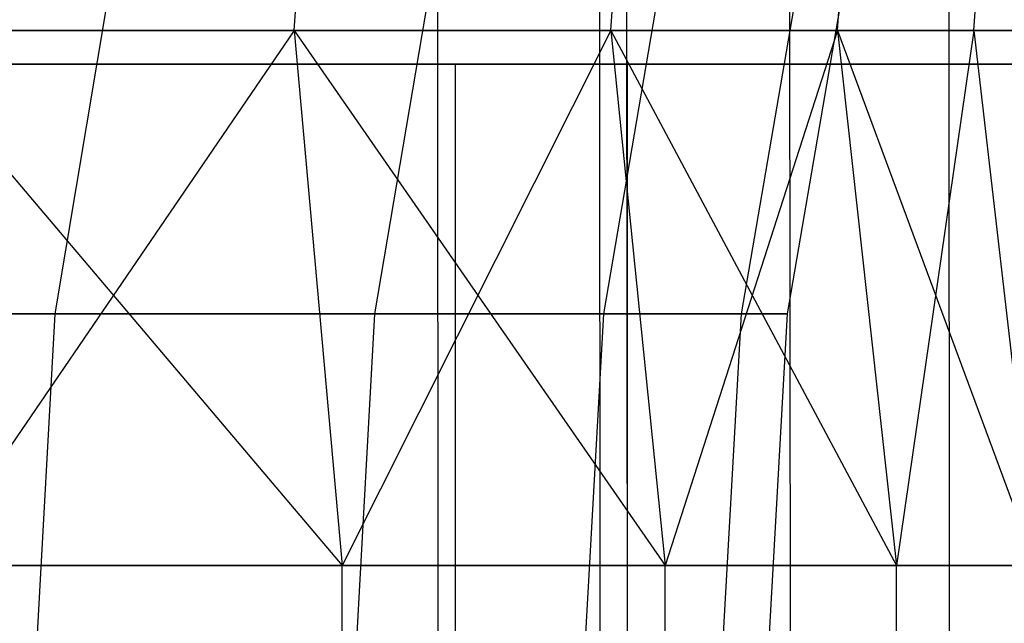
# Model space of a CAD drawing. Extents: x -172 to 172, y -29 to 28.
# Tile 899 of 914: x 157.41 to 162.86, y 1.3 to 4.64. Entities that reach past the tile are written whole.
import ezdxf

# ---------------------------------------------------------------- set-up
doc = ezdxf.new("R2010")
doc.units = 0
doc.header["$LTSCALE"] = 25.4
doc.layers.get('0').update_dxf_attribs({"linetype": 'CONTINUOUS'})

# ---------------------------------------------------------------- blocks, each defined once
blk = doc.blocks.new('RYFLO_AURA_STL')
at = {"color": 0}
for p, q in [((160.6319, -7.3033, -1187.5791), (160.6216, 7.0967, -1187.5826)), ((160.6319, -7.3033, -1187.5791), (160.6216, 7.0967, -1187.5826)), ((160.6319, -7.3033, -1298.9211), (160.6216, 7.0967, -1298.9176)), ((160.6319, -7.3033, -1298.9211), (160.6216, 7.0967, -1298.9176)), ((161.6849, -7.3033, -1190.7156), (161.6744, 7.0967, -1190.7189)), ((161.6849, -7.3033, -1190.7156), (161.6744, 7.0967, -1190.7189)), ((161.6849, -7.3033, -1295.7847), (161.6744, 7.0967, -1295.7814)), ((161.6849, -7.3033, -1295.7847), (161.6744, 7.0967, -1295.7814)), ((159.7246, 6.146, -1187.8936), (159.7336, -6.354, -1187.8904)), ((159.7246, 6.146, -1187.8936), (159.7336, -6.354, -1187.8904)), ((159.7246, 6.146, -1298.6067), (159.7336, -6.354, -1298.6099)), ((159.7246, 6.146, -1298.6067), (159.7336, -6.354, -1298.6099)), ((160.7716, 6.146, -1191.0122), (160.7807, -6.354, -1191.0093)), ((160.7716, 6.146, -1191.0122), (160.7807, -6.354, -1191.0093)), ((160.7716, 6.146, -1295.488), (160.7807, -6.354, -1295.491)), ((160.7716, 6.146, -1295.488), (160.7807, -6.354, -1295.491)), ((162.5542, 6.146, -1196.8557), (162.5634, -6.354, -1196.8531)), ((162.5542, 6.146, -1196.8557), (162.5634, -6.354, -1196.8531)), ((162.5542, 6.146, -1289.6445), (162.5634, -6.354, -1289.6471)), ((162.5542, 6.146, -1289.6445), (162.5634, -6.354, -1289.6471)), ((157.6101, 3.0149, -1207.2766), (158.0863, 5.8599, -1207.168)), ((157.6101, 3.0149, -1207.2766), (158.0863, 5.8599, -1207.168)), ((157.6101, 3.0149, -1279.2236), (158.0863, 5.8599, -1279.3323)), ((157.6101, 3.0149, -1279.2236), (158.0863, 5.8599, -1279.3323)), ((159.3792, 3.0149, -1216.1705), (159.8608, 5.8599, -1216.0887)), ((159.3792, 3.0149, -1216.1705), (159.8608, 5.8599, -1216.0887)), ((159.3792, 3.0149, -1270.3297), (159.8608, 5.8599, -1270.4115)), ((159.3792, 3.0149, -1270.3297), (159.8608, 5.8599, -1270.4115)), ((160.6468, 3.0149, -1225.1495), (161.1322, 5.8599, -1225.0948)), ((160.6468, 3.0149, -1225.1495), (161.1322, 5.8599, -1225.0948)), ((160.6468, 3.0149, -1261.3507), (161.1322, 5.8599, -1261.4054)), ((160.6468, 3.0149, -1261.3507), (161.1322, 5.8599, -1261.4054)), ((161.409, 3.0149, -1234.1855), (161.8967, 5.8599, -1234.1582)), ((161.409, 3.0149, -1234.1855), (161.8967, 5.8599, -1234.1582)), ((161.409, 3.0149, -1252.3147), (161.8967, 5.8599, -1252.342)), ((161.409, 3.0149, -1252.3147), (161.8967, 5.8599, -1252.342)), ((161.6633, 3.0149, -1243.2501), (162.1518, 5.8599, -1243.2501)), ((161.6633, 3.0149, -1243.2501), (162.1518, 5.8599, -1243.2501)), ((158.9326, 4.5828, -1207.3068), (158.9501, 4.8282, -1207.3027)), ((158.9326, 4.5828, -1207.3068), (158.9501, 4.8282, -1207.3027)), ((158.9326, 4.5828, -1279.1935), (158.9501, 4.8282, -1279.1975)), ((158.9326, 4.5828, -1279.1935), (158.9501, 4.8282, -1279.1975)), ((160.6845, 4.5828, -1216.1949), (160.7022, 4.8282, -1216.1919)), ((160.6845, 4.5828, -1216.1949), (160.7022, 4.8282, -1216.1919)), ((160.6845, 4.5828, -1270.3053), (160.7022, 4.8282, -1270.3083)), ((160.6845, 4.5828, -1270.3053), (160.7022, 4.8282, -1270.3083)), ((161.9398, 4.5828, -1225.1667), (161.9576, 4.8282, -1225.1647)), ((161.9398, 4.5828, -1225.1667), (161.9576, 4.8282, -1225.1647)), ((161.9398, 4.5828, -1261.3335), (161.9576, 4.8282, -1261.3356)), ((161.9398, 4.5828, -1261.3335), (161.9576, 4.8282, -1261.3356)), ((162.6945, 4.5828, -1234.1945), (162.7124, 4.8282, -1234.1935)), ((162.6945, 4.5828, -1234.1945), (162.7124, 4.8282, -1234.1935)), ((162.6945, 4.5828, -1252.3058), (162.7124, 4.8282, -1252.3069)), ((162.6945, 4.5828, -1252.3058), (162.7124, 4.8282, -1252.3069)), ((156.6894, 4.5828, -1198.5297), (158.9326, 4.5828, -1207.3068)), ((158.9326, 4.5828, -1279.1935), (156.6894, 4.5828, -1287.9706)), ((156.6894, 4.5828, -1287.9706), (159.1983, 1.6231, -1279.5861)), ((156.6894, 4.5828, -1287.9706), (159.1983, 1.6231, -1279.5861)), ((158.9326, 4.5828, -1279.1935), (156.6894, 4.5828, -1287.9706)), ((156.6894, 4.5828, -1198.5297), (158.9326, 4.5828, -1207.3068)), ((158.9326, 4.5828, -1207.3068), (156.9105, 1.6231, -1198.045)), ((158.9326, 4.5828, -1207.3068), (156.9105, 1.6231, -1198.045)), ((158.9326, 4.5828, -1207.3068), (160.6845, 4.5828, -1216.1949)), ((160.6845, 4.5828, -1270.3053), (158.9326, 4.5828, -1279.1935)), ((158.9326, 4.5828, -1279.1935), (159.1983, 1.6231, -1279.5861)), ((158.9326, 4.5828, -1279.1935), (159.1983, 1.6231, -1279.5861)), ((158.9326, 4.5828, -1279.1935), (160.9852, 1.6231, -1270.6027)), ((158.9326, 4.5828, -1279.1935), (160.9852, 1.6231, -1270.6027)), ((160.6845, 4.5828, -1270.3053), (158.9326, 4.5828, -1279.1935)), ((158.9326, 4.5828, -1207.3068), (160.6845, 4.5828, -1216.1949)), ((158.9326, 4.5828, -1207.3068), (159.1983, 1.6231, -1206.9142)), ((158.9326, 4.5828, -1207.3068), (159.1983, 1.6231, -1206.9142)), ((160.6845, 4.5828, -1216.1949), (159.1983, 1.6231, -1206.9142)), ((160.6845, 4.5828, -1216.1949), (159.1983, 1.6231, -1206.9142)), ((160.6845, 4.5828, -1216.1949), (161.9398, 4.5828, -1225.1667)), ((161.9398, 4.5828, -1261.3335), (160.6845, 4.5828, -1270.3053)), ((160.6845, 4.5828, -1270.3053), (160.9852, 1.6231, -1270.6027)), ((160.6845, 4.5828, -1270.3053), (160.9852, 1.6231, -1270.6027)), ((160.6845, 4.5828, -1270.3053), (162.2656, 1.6231, -1261.5331)), ((160.6845, 4.5828, -1270.3053), (162.2656, 1.6231, -1261.5331)), ((161.9398, 4.5828, -1261.3335), (160.6845, 4.5828, -1270.3053)), ((160.6845, 4.5828, -1216.1949), (161.9398, 4.5828, -1225.1667)), ((160.6845, 4.5828, -1216.1949), (160.9852, 1.6231, -1215.8976)), ((160.6845, 4.5828, -1216.1949), (160.9852, 1.6231, -1215.8976)), ((161.9398, 4.5828, -1225.1667), (160.9852, 1.6231, -1215.8976)), ((161.9398, 4.5828, -1225.1667), (160.9852, 1.6231, -1215.8976)), ((161.9398, 4.5828, -1225.1667), (162.6945, 4.5828, -1234.1945)), ((162.6945, 4.5828, -1252.3058), (161.9398, 4.5828, -1261.3335)), ((161.9398, 4.5828, -1261.3335), (162.2656, 1.6231, -1261.5331)), ((161.9398, 4.5828, -1261.3335), (162.2656, 1.6231, -1261.5331)), ((161.9398, 4.5828, -1261.3335), (163.0355, 1.6231, -1252.406)), ((161.9398, 4.5828, -1261.3335), (163.0355, 1.6231, -1252.406)), ((162.6945, 4.5828, -1252.3058), (161.9398, 4.5828, -1261.3335)), ((161.9398, 4.5828, -1225.1667), (162.6945, 4.5828, -1234.1945)), ((161.9398, 4.5828, -1225.1667), (162.2656, 1.6231, -1224.9672)), ((161.9398, 4.5828, -1225.1667), (162.2656, 1.6231, -1224.9672)), ((162.6945, 4.5828, -1234.1945), (162.2656, 1.6231, -1224.9672)), ((162.6945, 4.5828, -1234.1945), (162.2656, 1.6231, -1224.9672)), ((162.6945, 4.5828, -1234.1945), (162.9463, 4.5828, -1243.2501)), ((162.9463, 4.5828, -1243.2501), (162.6945, 4.5828, -1252.3058)), ((162.6945, 4.5828, -1252.3058), (163.0355, 1.6231, -1252.406)), ((162.6945, 4.5828, -1252.3058), (163.0355, 1.6231, -1252.406)), ((162.9463, 4.5828, -1243.2501), (162.6945, 4.5828, -1252.3058)), ((162.6945, 4.5828, -1234.1945), (162.9463, 4.5828, -1243.2501)), ((162.6945, 4.5828, -1234.1945), (163.0355, 1.6231, -1234.0942)), ((162.6945, 4.5828, -1234.1945), (163.0355, 1.6231, -1234.0942)), ((155.258, 4.396, -1178.9402), (159.8251, 4.396, -1191.3198)), ((159.8251, 4.396, -1295.1804), (155.258, 4.396, -1307.5601)), ((159.8251, 4.396, -1295.1804), (155.258, 4.396, -1307.5601)), ((155.258, 4.396, -1178.9402), (159.8251, 4.396, -1191.3198)), ((160.7762, 4.396, -1191.0107), (156.1819, 4.396, -1178.5575)), ((156.1819, 4.396, -1307.9427), (160.7762, 4.396, -1295.4895)), ((160.7762, 4.396, -1191.0107), (156.1819, 4.396, -1178.5575)), ((156.1819, 4.396, -1307.9427), (160.7762, 4.396, -1295.4895)), ((159.8251, -4.604, -1191.3198), (159.8251, 4.396, -1191.3198)), ((159.8251, 4.396, -1191.3198), (163.4068, 4.396, -1204.0197)), ((159.8251, -4.604, -1191.3198), (159.8251, 4.396, -1191.3198)), ((159.8251, -4.604, -1295.1804), (159.8251, 4.396, -1295.1804)), ((159.8251, -4.604, -1295.1804), (159.8251, 4.396, -1295.1804)), ((163.4068, 4.396, -1282.4806), (159.8251, 4.396, -1295.1804)), ((163.4068, 4.396, -1282.4806), (159.8251, 4.396, -1295.1804)), ((159.8251, 4.396, -1191.3198), (163.4068, 4.396, -1204.0197)), ((164.3792, 4.396, -1203.7861), (160.7762, 4.396, -1191.0107)), ((160.7762, 4.396, -1191.0107), (160.7762, -4.604, -1191.0107)), ((160.7762, 4.396, -1191.0107), (160.7762, -4.604, -1191.0107)), ((160.7762, 4.396, -1295.4895), (160.7762, -4.604, -1295.4895)), ((160.7762, 4.396, -1295.4895), (164.3792, 4.396, -1282.7141)), ((160.7762, 4.396, -1295.4895), (160.7762, -4.604, -1295.4895)), ((164.3792, 4.396, -1203.7861), (160.7762, 4.396, -1191.0107)), ((160.7762, 4.396, -1295.4895), (164.3792, 4.396, -1282.7141)), ((157.6101, 3.0149, -1207.2766), (155.3451, 3.0149, -1198.496)), ((155.3451, 3.0149, -1288.0043), (157.6101, 3.0149, -1279.2236)), ((157.6101, 3.0149, -1207.2766), (155.3451, 3.0149, -1198.496)), ((155.3451, 3.0149, -1288.0043), (157.6101, 3.0149, -1279.2236)), ((157.4507, 0.133, -1207.313), (157.6101, 3.0149, -1207.2766)), ((157.4507, 0.133, -1207.313), (157.6101, 3.0149, -1207.2766)), ((157.4507, 0.133, -1279.1873), (157.6101, 3.0149, -1279.2236)), ((157.4507, 0.133, -1279.1873), (157.6101, 3.0149, -1279.2236)), ((159.3792, 3.0149, -1216.1705), (157.6101, 3.0149, -1207.2766)), ((157.6101, 3.0149, -1279.2236), (159.3792, 3.0149, -1270.3297)), ((159.3792, 3.0149, -1216.1705), (157.6101, 3.0149, -1207.2766)), ((157.6101, 3.0149, -1279.2236), (159.3792, 3.0149, -1270.3297)), ((159.218, 0.133, -1216.1979), (159.3792, 3.0149, -1216.1705)), ((159.218, 0.133, -1216.1979), (159.3792, 3.0149, -1216.1705)), ((159.218, 0.133, -1270.3024), (159.3792, 3.0149, -1270.3297)), ((159.218, 0.133, -1270.3024), (159.3792, 3.0149, -1270.3297)), ((160.6468, 3.0149, -1225.1495), (159.3792, 3.0149, -1216.1705)), ((159.3792, 3.0149, -1270.3297), (160.6468, 3.0149, -1261.3507)), ((160.6468, 3.0149, -1225.1495), (159.3792, 3.0149, -1216.1705)), ((159.3792, 3.0149, -1270.3297), (160.6468, 3.0149, -1261.3507)), ((160.4844, 0.133, -1225.1678), (160.6468, 3.0149, -1225.1495)), ((160.4844, 0.133, -1225.1678), (160.6468, 3.0149, -1225.1495)), ((160.4844, 0.133, -1261.3324), (160.6468, 3.0149, -1261.3507)), ((160.4844, 0.133, -1261.3324), (160.6468, 3.0149, -1261.3507)), ((161.409, 3.0149, -1234.1855), (160.6468, 3.0149, -1225.1495)), ((160.6468, 3.0149, -1261.3507), (161.409, 3.0149, -1252.3147)), ((161.409, 3.0149, -1234.1855), (160.6468, 3.0149, -1225.1495)), ((160.6468, 3.0149, -1261.3507), (161.409, 3.0149, -1252.3147)), ((161.2458, 0.133, -1234.1947), (161.409, 3.0149, -1234.1855)), ((161.2458, 0.133, -1234.1947), (161.409, 3.0149, -1234.1855)), ((161.2458, 0.133, -1252.3055), (161.409, 3.0149, -1252.3147)), ((161.2458, 0.133, -1252.3055), (161.409, 3.0149, -1252.3147)), ((161.6633, 3.0149, -1243.2501), (161.409, 3.0149, -1234.1855)), ((161.409, 3.0149, -1252.3147), (161.6633, 3.0149, -1243.2501)), ((161.6633, 3.0149, -1243.2501), (161.409, 3.0149, -1234.1855)), ((161.409, 3.0149, -1252.3147), (161.6633, 3.0149, -1243.2501)), ((161.4999, 0.133, -1243.2501), (161.6633, 3.0149, -1243.2501)), ((161.4999, 0.133, -1243.2501), (161.6633, 3.0149, -1243.2501)), ((159.1983, 1.6231, -1206.9142), (156.9105, 1.6231, -1198.045)), ((156.9105, 1.6231, -1288.4552), (159.1983, 1.6231, -1279.5861)), ((156.9105, 1.6231, -1288.4552), (159.1983, 1.6231, -1279.5861)), ((159.1983, 1.6231, -1206.9142), (156.9105, 1.6231, -1198.045)), ((159.1984, -1.3568, -1206.9141), (159.1983, 1.6231, -1206.9142)), ((160.9852, 1.6231, -1215.8976), (159.1983, 1.6231, -1206.9142)), ((159.1984, -1.3568, -1206.9141), (159.1983, 1.6231, -1206.9142)), ((159.1984, -1.3568, -1279.5862), (159.1983, 1.6231, -1279.5861)), ((159.1983, 1.6231, -1279.5861), (160.9852, 1.6231, -1270.6027)), ((159.1984, -1.3568, -1279.5862), (159.1983, 1.6231, -1279.5861)), ((159.1983, 1.6231, -1279.5861), (160.9852, 1.6231, -1270.6027)), ((160.9852, 1.6231, -1215.8976), (159.1983, 1.6231, -1206.9142)), ((160.9854, -1.3568, -1215.8976), (160.9852, 1.6231, -1215.8976)), ((162.2656, 1.6231, -1224.9672), (160.9852, 1.6231, -1215.8976)), ((160.9854, -1.3568, -1215.8976), (160.9852, 1.6231, -1215.8976)), ((160.9854, -1.3568, -1270.6027), (160.9852, 1.6231, -1270.6027)), ((160.9852, 1.6231, -1270.6027), (162.2656, 1.6231, -1261.5331)), ((160.9854, -1.3568, -1270.6027), (160.9852, 1.6231, -1270.6027)), ((160.9852, 1.6231, -1270.6027), (162.2656, 1.6231, -1261.5331)), ((162.2656, 1.6231, -1224.9672), (160.9852, 1.6231, -1215.8976)), ((162.2658, -1.3568, -1224.9672), (162.2656, 1.6231, -1224.9672)), ((163.0355, 1.6231, -1234.0942), (162.2656, 1.6231, -1224.9672)), ((162.2658, -1.3568, -1224.9672), (162.2656, 1.6231, -1224.9672)), ((162.2658, -1.3568, -1261.5331), (162.2656, 1.6231, -1261.5331)), ((162.2656, 1.6231, -1261.5331), (163.0355, 1.6231, -1252.406)), ((162.2658, -1.3568, -1261.5331), (162.2656, 1.6231, -1261.5331)), ((162.2656, 1.6231, -1261.5331), (163.0355, 1.6231, -1252.406)), ((163.0355, 1.6231, -1234.0942), (162.2656, 1.6231, -1224.9672))]:
    blk.add_line(p, q, dxfattribs=at)

msp = doc.modelspace()

# ---------------------------------------------------------------- block references
at = {"color": 0}
msp.add_blockref('RYFLO_AURA_STL', (0, 0), dxfattribs=at)

doc.saveas('drawing.dxf')
